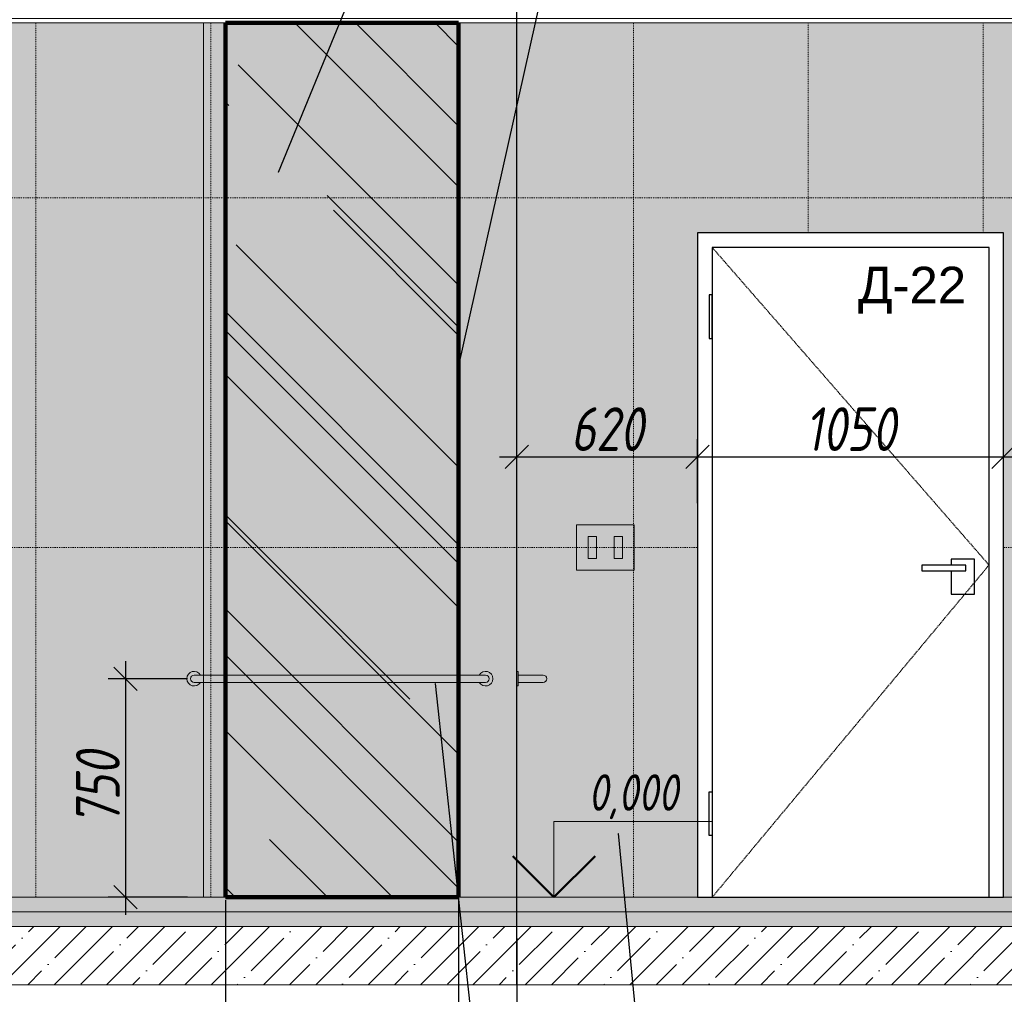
# Model space of a CAD drawing. Header units: millimetres. Extents: x -57162 to 485422, y -209335 to -9481.
# Tile 638 of 656: x 300181 to 303559, y -200119 to -196775. Entities that reach past the tile are written whole.
import ezdxf
from ezdxf import colors
from ezdxf.entities.mleader import LeaderData, LeaderLine
from ezdxf.enums import TextEntityAlignment as Align
from ezdxf.math import Vec2, Vec3

# ---------------------------------------------------------------- set-up
doc = ezdxf.new("R2010")
doc.units = ezdxf.units.MM
doc.linetypes.add('( Hidden )', pattern=[0.375, 0.25, -0.125])
doc.linetypes.add('DASHDOT', pattern=[25.4, 12.7, -6.35, 0, -6.35])
doc.layers.get('Defpoints').update_dxf_attribs({"color": 31})
for name, color, linetype, lineweight in [('01 Остекление', 152, 'Continuous', 5), ('A-DETL-GENF', 7, 'Continuous', 5), ('dim_pot', 128, 'Continuous', 9), ('meb', 26, 'Continuous', 15), ('Сантехнические приборы', 7, 'Continuous', 5)]:
    doc.layers.add(name, color=color, linetype=linetype, lineweight=lineweight)
doc.layers.add('dim_per', color=7, linetype='Continuous', lineweight=9, true_color=0x1c3800)
doc.layers.add('dim_razv', color=7, linetype='DASHDOT', lineweight=9, true_color=0x183018)
doc.styles.add('fl_iso paper', font='isocpeur.ttf', dxfattribs={"width": 0.8, "oblique": 10})
doc.styles.add('In tre', font='isocpeur.ttf', dxfattribs={"width": 0.8, "oblique": 10})
doc.styles.get("Standard").update_dxf_attribs({"font": 'arial.ttf'})
doc.dimstyles.new('In tre 1_50', dxfattribs={"dimtxt": 150, "dimasz": 80, "dimexe": 60, "dimexo": 10, "dimgap": 20, "dimtad": 1, "dimdec": 0, "dimrnd": 5, "dimzin": 0, "dimdsep": 46, "dimtxsty": 'fl_iso paper', "dimblk": 'OBLIQUE', "dimcen": 0, "dimdle": 60, "dimadec": 0, "dimazin": 0, "dimtfac": 1, "dimtdec": 0, "dimtofl": 0, "dimtmove": 1, "dimatfit": 1, "dimfxl": 40, "dimtolj": 1, "dimtzin": 0, "dimarcsym": 1})

# ---------------------------------------------------------------- blocks, each defined once
blk = doc.blocks.new('*U802')
at = {"layer": 'dim_razv', "color": 253, "ltscale": 0.3, "transparency": 33554687}
blk.add_lwpolyline([(0, -1500), (0, 1500)], dxfattribs=at)
blk = doc.blocks.new('*U803')
at = {"layer": 'dim_pot', "color": 0, "linetype": 'ByBlock', "lineweight": -2, "transparency": 16777216}
for p in [(0, 0), (600, 0)]:
    blk.add_blockref('*U802', p, dxfattribs=at)
blk = doc.blocks.new('_Oblique')
at = {"color": 0, "linetype": 'ByBlock', "lineweight": -2}
blk.add_line((-0.5, -0.5), (0.5, 0.5), dxfattribs=at)
blk = doc.blocks.new('*D833')
at = {"layer": 'Defpoints', "color": 0, "linetype": 'ByBlock', "transparency": 16777216}
for p in [(302506.3, -198274.9), (301886.3, -198468.2), (302506.3, -198444.4)]:
    blk.add_point(p, dxfattribs=at)
at = {"layer": 'dim_razv', "color": 0, "linetype": 'ByBlock', "lineweight": -2, "transparency": 16777216}
for p, q in [((301886.3, -198458.2), (301886.3, -198214.9)), ((302506.3, -198434.4), (302506.3, -198214.9)), ((301826.3, -198274.9), (302566.3, -198274.9))]:
    blk.add_line(p, q, dxfattribs=at)
at = {"layer": 'dim_razv', "color": 0, "linetype": 'ByBlock', "lineweight": -2, "transparency": 16777216, "xscale": 80, "yscale": 80, "zscale": 80, "rotation": 180}
blk.add_blockref('_Oblique', (301886.3, -198274.9), dxfattribs=at)
at = {"layer": 'dim_razv', "color": 0, "linetype": 'ByBlock', "lineweight": -2, "transparency": 16777216, "xscale": 80, "yscale": 80, "zscale": 80}
blk.add_blockref('_Oblique', (302506.3, -198274.9), dxfattribs=at)
at = {"layer": 'dim_razv', "color": 0, "linetype": 'ByBlock', "transparency": 16777216, "insert": (302196.3, -198179.9), "char_height": 150, "attachment_point": 5, "style": 'fl_iso paper'}
blk.add_mtext('\\A1;620', dxfattribs=at)
blk = doc.blocks.new('*D834')
at = {"layer": 'Defpoints', "color": 0, "linetype": 'ByBlock', "transparency": 16777216}
for p in [(303556.3, -198274.9), (302506.3, -198444.4), (303556.3, -198444.4)]:
    blk.add_point(p, dxfattribs=at)
at = {"layer": 'dim_razv', "color": 0, "linetype": 'ByBlock', "lineweight": -2, "transparency": 16777216}
for p, q in [((302506.3, -198434.4), (302506.3, -198214.9)), ((303556.3, -198434.4), (303556.3, -198214.9)), ((302446.3, -198274.9), (303616.3, -198274.9))]:
    blk.add_line(p, q, dxfattribs=at)
at = {"layer": 'dim_razv', "color": 0, "linetype": 'ByBlock', "lineweight": -2, "transparency": 16777216, "xscale": 80, "yscale": 80, "zscale": 80, "rotation": 180}
blk.add_blockref('_Oblique', (302506.3, -198274.9), dxfattribs=at)
at = {"layer": 'dim_razv', "color": 0, "linetype": 'ByBlock', "lineweight": -2, "transparency": 16777216, "xscale": 80, "yscale": 80, "zscale": 80}
blk.add_blockref('_Oblique', (303556.3, -198274.9), dxfattribs=at)
at = {"layer": 'dim_razv', "color": 0, "linetype": 'ByBlock', "transparency": 16777216, "insert": (303031.3, -198179.9), "char_height": 150, "attachment_point": 5, "style": 'fl_iso paper'}
blk.add_mtext('\\A1;1050', dxfattribs=at)
blk = doc.blocks.new('*D835')
at = {"layer": 'Defpoints', "color": 0, "linetype": 'ByBlock', "transparency": 16777216}
for p in [(304086.3, -198274.9), (303556.3, -198434.4), (304086.3, -198468.2)]:
    blk.add_point(p, dxfattribs=at)
at = {"layer": 'dim_razv', "color": 0, "linetype": 'ByBlock', "lineweight": -2, "transparency": 16777216}
for p, q in [((303556.3, -198424.4), (303556.3, -198214.9)), ((304086.3, -198458.2), (304086.3, -198214.9)), ((303496.3, -198274.9), (304146.3, -198274.9))]:
    blk.add_line(p, q, dxfattribs=at)
at = {"layer": 'dim_razv', "color": 0, "linetype": 'ByBlock', "lineweight": -2, "transparency": 16777216, "xscale": 80, "yscale": 80, "zscale": 80, "rotation": 180}
blk.add_blockref('_Oblique', (303556.3, -198274.9), dxfattribs=at)
at = {"layer": 'dim_razv', "color": 0, "linetype": 'ByBlock', "lineweight": -2, "transparency": 16777216, "xscale": 80, "yscale": 80, "zscale": 80}
blk.add_blockref('_Oblique', (304086.3, -198274.9), dxfattribs=at)
at = {"layer": 'dim_razv', "color": 0, "linetype": 'ByBlock', "transparency": 16777216, "insert": (303821.3, -198179.9), "char_height": 150, "attachment_point": 5, "style": 'fl_iso paper'}
blk.add_mtext('\\A1;530', dxfattribs=at)
blk = doc.blocks.new('*U1969')
for p, q in [((5, 10), (5, 15.19)), ((5, 15.19), (15.916, 15.19)), ((0, 10), (10, 10))]:
    blk.add_line(p, q)
at = {"lineweight": 50}
for q in [(2.172, 12.828), (7.828, 12.828)]:
    blk.add_line((5, 10), q, dxfattribs=at)
at = {"style": 'In tre', "oblique": 10, "width": 0.8}
blk.add_attdef('ВЫСОТА', text='', height=2.5, dxfattribs=at).set_placement((10.458, 15.19), align=Align.BOTTOM_CENTER)
blk = doc.blocks.new('*D1998')
at = {"layer": 'Defpoints', "color": 0, "linetype": 'ByBlock', "transparency": 16777216}
for p in [(300886.3, -199786.3), (301686.3, -199786.3), (301686.3, -200386.5)]:
    blk.add_point(p, dxfattribs=at)
at = {"layer": 'dim_razv', "color": 0, "linetype": 'ByBlock', "lineweight": -2, "transparency": 16777216}
for p, q in [((300886.3, -199796.3), (300886.3, -200446.5)), ((301686.3, -199796.3), (301686.3, -200446.5)), ((300826.3, -200386.5), (301746.3, -200386.5))]:
    blk.add_line(p, q, dxfattribs=at)
at = {"layer": 'dim_razv', "color": 0, "linetype": 'ByBlock', "lineweight": -2, "transparency": 16777216, "xscale": 80, "yscale": 80, "zscale": 80, "rotation": 180}
blk.add_blockref('_Oblique', (300886.3, -200386.5), dxfattribs=at)
at = {"layer": 'dim_razv', "color": 0, "linetype": 'ByBlock', "lineweight": -2, "transparency": 16777216, "xscale": 80, "yscale": 80, "zscale": 80}
blk.add_blockref('_Oblique', (301686.3, -200386.5), dxfattribs=at)
at = {"layer": 'dim_razv', "color": 0, "linetype": 'ByBlock', "transparency": 16777216, "insert": (301286.3, -200291.5), "char_height": 150, "attachment_point": 5, "style": 'fl_iso paper'}
blk.add_mtext('\\A1;800', dxfattribs=at)
blk = doc.blocks.new('*D1999')
at = {"layer": 'Defpoints', "color": 0, "linetype": 'ByBlock', "transparency": 16777216}
for p in [(301686.3, -199786.3), (301886.3, -199916.3), (301886.3, -200386.5)]:
    blk.add_point(p, dxfattribs=at)
at = {"layer": 'dim_razv', "color": 0, "linetype": 'ByBlock', "lineweight": -2, "transparency": 16777216}
for p, q in [((301686.3, -199796.3), (301686.3, -200446.5)), ((301886.3, -199926.3), (301886.3, -200446.5)), ((301786.3, -200386.5), (301576.1, -200606.5)), ((301686.3, -200386.5), (301606.3, -200386.5)), ((301686.3, -200386.5), (301886.3, -200386.5)), ((301886.3, -200386.5), (301966.3, -200386.5)), ((301576.1, -200606.5), (301281.6, -200606.5))]:
    blk.add_line(p, q, dxfattribs=at)
at = {"layer": 'dim_razv', "color": 0, "linetype": 'ByBlock', "lineweight": -2, "transparency": 16777216, "xscale": 80, "yscale": 80, "zscale": 80}
blk.add_blockref('_Oblique', (301686.3, -200386.5), dxfattribs=at)
at = {"layer": 'dim_razv', "color": 0, "linetype": 'ByBlock', "lineweight": -2, "transparency": 16777216, "xscale": 80, "yscale": 80, "zscale": 80, "rotation": 180}
blk.add_blockref('_Oblique', (301886.3, -200386.5), dxfattribs=at)
at = {"layer": 'dim_razv', "color": 0, "linetype": 'ByBlock', "transparency": 16777216, "insert": (301428.8, -200511.5), "char_height": 150, "attachment_point": 5, "style": 'fl_iso paper'}
blk.add_mtext('\\A1;200', dxfattribs=at)
blk = doc.blocks.new('*D2000')
at = {"layer": 'Defpoints', "color": 0, "linetype": 'ByBlock', "transparency": 16777216}
for p in [(300766.5, -199036.3), (300543.8, -199786.3), (300766.5, -199786.3)]:
    blk.add_point(p, dxfattribs=at)
at = {"layer": 'dim_razv', "color": 0, "linetype": 'ByBlock', "lineweight": -2, "transparency": 16777216}
for p, q in [((300543.8, -198976.3), (300543.8, -199846.3)), ((300756.5, -199036.3), (300483.8, -199036.3)), ((300756.5, -199786.3), (300483.8, -199786.3))]:
    blk.add_line(p, q, dxfattribs=at)
at = {"layer": 'dim_razv', "color": 0, "linetype": 'ByBlock', "lineweight": -2, "transparency": 16777216, "xscale": 80, "yscale": 80, "zscale": 80}
for p, rotation in [((300543.8, -199036.3), 90), ((300543.8, -199786.3), 270)]:
    blk.add_blockref('_Oblique', p, dxfattribs=dict(at, rotation=rotation))
at = {"layer": 'dim_razv', "color": 0, "linetype": 'ByBlock', "transparency": 16777216, "insert": (300448.8, -199411.3), "char_height": 150, "attachment_point": 5, "rotation": 90, "style": 'fl_iso paper'}
blk.add_mtext('\\A1;750', dxfattribs=at)

msp = doc.modelspace()

# ---------------------------------------------------------------- hatches: boundary and pattern name
at = {"layer": '01 Остекление', "linetype": 'ByBlock', "true_color": 0x7f7f7f, "transparency": 33554585}
h = msp.add_hatch(dxfattribs=at)
h.set_pattern_fill('AR-RROOF', color=8, scale=20, angle=-45, style=0)
h.set_pattern_definition([(315, (173520.57, 46689.5), (1149.4728, -431.0523), [7620, -1016, 2540, -508]), (315, (174177.9, 46391.34), (118.5394, 836.9599), [1524, -167.64, 3048, -381]), (315, (174005.5, 46815.2), (2108.56414, -1627.2224), [4064, -711.2, 2032, -508])])
h.paths.add_polyline_path([(300886.3, -196786.3), (301686.3, -196786.3), (301686.3, -199786.3), (300886.3, -199786.3)])
at = {"layer": 'A-DETL-GENF'}
h = msp.add_hatch(dxfattribs=at)
h.set_pattern_fill('AR-CONC', color=256, style=0)
h.set_pattern_definition([(50, (174577.1, -207627.55), (182.18467, -15.93909), [19.05, -209.55]), (355, (174577.1, -207627.55), (-35.24342, 191.05685), [15.24, -167.64058]), (100.45144, (174592.28, -207628.88), (146.94125, 175.11775), [16.19, -178.09024]), (46.1842, (174577.1, -207576.75), (271.07904, -42.04233), [28.575, -314.325]), (96.63556, (174599.68, -207580.25), (237.40413, 247.4261), [24.285, -267.1356]), (351.18415, (174577.1, -207576.75), (237.40413, 247.4261), [22.85997, -251.45973]), (21, (174602.5, -207589.45), (151.61439, -102.2652), [19.05, -209.55]), (326, (174602.5, -207589.45), (61.80203, 184.18797), [15.24, -167.64]), (71.45144, (174615.13, -207597.97), (213.41642, 81.92277), [16.19, -178.08994]), (37.5, (174577.094, -207627.55), (3.088603, 84.55504), [0, -165.608, 0, -170.18, 0, -168.275]), (7.5, (174577.09, -207627.55), (66.81966, 100.180575), [0, -97.028, 0, -161.798, 0, -64.135]), (327.5, (174520.45, -207627.55), (135.590595, -5.728744), [0, -63.5, 0, -198.12, 0, -262.89]), (317.5, (174495.05, -207627.55), (148.12918, 25.42649), [0, -82.55, 0, -131.572, 0, -186.69])])
h.paths.add_polyline_path([(294701.3, -199836.3), (304418.1, -199836.3), (304418.1, -199786.3), (294701.3, -199786.3)])
h = msp.add_hatch(dxfattribs=at)
h.set_pattern_fill('ANSI35', color=256, scale=10, style=0)
h.set_pattern_definition([(45, (174577.094, -207627.55), (-44.90128, 44.90128), []), (45, (174621.995, -207627.55), (-44.90128, 44.90128), [79.375, -15.875, 0, -15.875])])
h.paths.add_polyline_path([(304418.1, -199886.3), (294701.3, -199886.3), (294701.3, -199836.3), (304418.1, -199836.3)])
h = msp.add_hatch(dxfattribs=at)
h.set_pattern_fill('ANSI35', color=256, scale=20, style=0)
h.set_pattern_definition([(45, (174577.1, -207627.55), (-89.80256, 89.80256), []), (45, (174666.9, -207627.55), (-89.80256, 89.80256), [158.75, -31.75, 0, -31.75])])
h.paths.add_polyline_path([(294701.3, -200086.3), (304418.1, -200086.3), (304418.1, -199886.3), (294701.3, -199886.3)])
at = {"layer": 'dim_razv', "true_color": 0xffffff, "transparency": 33554687}
h = msp.add_hatch(dxfattribs=at)
h.set_pattern_fill('AR-SAND', scale=3, angle=315)
h.set_pattern_definition([(352.5, (120932.77, 10341.21), (100.426047, 107.214405), [0, -115.824, 0, -129.54, 0, -123.825]), (322.5, (120932.77, 10341.21), (247.41986, 56.70328), [0, -62.484, 0, -104.394, 0, -40.005]), (282.5, (120866.5, 10407.49), (168.099694, -167.48995), [0, -38.1, 0, -137.16, 0, -179.07]), (272.5, (120866.5, 10407.49), (209.26523, -114.68433), [0, -19.05, 0, -89.916, 0, -102.87])])
h.paths.add_polyline_path([(299636.3, -199786.3), (299636.3, -196786.3), (295186.3, -196786.3), (295186.3, -199786.3)])
h.paths.add_polyline_path([(299636.3, -198636.3), (299836.3, -198636.3), (299836.3, -199786.3), (302506.3, -199786.3), (302506.3, -197506.3), (303556.3, -197506.3), (303556.3, -199786.3), (304086.3, -199786.3), (304086.3, -196786.3), (299636.3, -196786.3)])

# ---------------------------------------------------------------- linework, layer by layer
at = {"lineweight": 30}
msp.add_lwpolyline([(301886.3, -200086.3), (301886.3, -194436.3)], dxfattribs=at)
at = {"lineweight": 13}
for points in [[(299836.3, -196786.3), (304086.3, -196786.3), (304086.3, -196771.3), (299836.3, -196771.3)], [(299836.3, -196786.3), (301886.3, -196786.3), (301886.3, -199786.3), (299636.3, -199786.3), (299636.3, -196786.3), (299756.3, -196786.3)]]:
    msp.add_lwpolyline(points, dxfattribs=at)
for points in [[(300886.3, -196786.3), (301686.3, -196786.3), (301686.3, -199786.3), (300886.3, -199786.3)], [(301886.3, -199786.3), (304086.3, -199786.3), (304086.3, -196786.3), (301886.3, -196786.3)], [(302506.3, -197506.3), (303556.3, -197506.3), (303556.3, -199786.3), (302506.3, -199786.3)], [(302506.3, -197506.3), (303556.3, -197506.3), (303556.3, -199786.3), (302506.3, -199786.3)], [(294701.3, -199836.3), (304418.1, -199836.3), (304418.1, -199786.3), (294701.3, -199786.3)], [(304418.1, -199886.3), (294701.3, -199886.3), (294701.3, -199836.3), (304418.1, -199836.3)], [(294701.3, -200086.3), (304418.1, -200086.3), (304418.1, -199886.3), (294701.3, -199886.3)]]:
    msp.add_lwpolyline(points, close=True, dxfattribs=at)
at = {"linetype": 'ByBlock'}
for points in [[(303556.3, -197506.3), (302506.3, -197506.3), (302506.3, -199786.3), (303556.3, -199786.3)], [(303506.3, -197556.3), (302556.3, -197556.3), (302556.3, -199786.3), (303506.3, -199786.3)], [(302556.3, -197718.7), (302546.3, -197718.7), (302546.3, -197868.7), (302556.3, -197868.7)], [(303426.3, -198646.3), (303276.3, -198646.3), (303276.3, -198666.3), (303426.3, -198666.3)], [(302556.3, -199574), (302546.3, -199574), (302546.3, -199424), (302556.3, -199424)]]:
    msp.add_lwpolyline(points, close=True, dxfattribs=at)
at = {"color": 253, "linetype": '( Hidden )', "lineweight": 13, "ltscale": 15}
msp.add_lwpolyline([(302556.3, -197556.3), (303506.3, -198646.3), (302556.3, -199786.3)], dxfattribs=at)
at = {"linetype": 'ByBlock'}
msp.add_lwpolyline([(303376.3, -198666.3), (303376.3, -198746.3), (303456.3, -198746.3), (303456.3, -198626.3), (303376.3, -198626.3), (303376.3, -198646.3)], dxfattribs=at)
at = {"layer": 'dim_razv', "color": 40, "linetype": '( Hidden )', "ltscale": 15, "true_color": 0xffc824, "const_width": 15}
for points in [[(300886.3, -196786.3), (301686.3, -196786.3)], [(300886.3, -196786.3), (300886.3, -199786.3)], [(301686.3, -196786.3), (301686.3, -199786.3)], [(300886.3, -199786.3), (301686.3, -199786.3)]]:
    msp.add_lwpolyline(points, dxfattribs=at)
at = {"layer": 'dim_razv', "linetype": 'ByBlock'}
msp.add_lwpolyline([(299756.3, -196786.3), (304086.3, -196786.3), (304086.3, -199786.3), (303556.3, -199786.3), (303556.3, -197506.3), (302506.3, -197506.3), (302506.3, -199786.3), (295186.3, -199786.3), (295186.3, -196786.3), (299756.3, -196786.3)], dxfattribs=at)
at = {"layer": 'dim_razv', "color": 9, "linetype": 'Continuous', "ltscale": 0.3, "true_color": 0xbababa, "transparency": 33554687}
msp.add_lwpolyline([(300811.4, -199786.3), (300811.4, -196786.3)], dxfattribs=at)
at = {"layer": 'dim_razv', "color": 253, "ltscale": 0.3, "transparency": 33554687}
for points in [[(302286.3, -199786.3), (302286.3, -196786.3)], [(302886.3, -197506.3), (302886.3, -196786.3)], [(303486.3, -197506.3), (303486.3, -196786.3)], [(299636.3, -197386.3), (304086.3, -197386.3)], [(299636.3, -198586.3), (302506.3, -198586.3)], [(303556.3, -198586.3), (304086.3, -198586.3)]]:
    msp.add_lwpolyline(points, dxfattribs=at)
at = {"layer": 'meb', "color": 94, "true_color": 0x009e00}
msp.add_lwpolyline([(301886.3, -199799.8), (301886.3, -201104)], dxfattribs=at)
at = {"layer": 'Сантехнические приборы', "lineweight": 0}
for p, q in [((300779, -199023.8), (301779, -199023.8)), ((301891.3, -199011.3), (301886.3, -199011.3)), ((301886.3, -199061.3), (301886.3, -199011.3)), ((301891.3, -199036.3), (301891.3, -199011.3)), ((301891.3, -199023.8), (301916.3, -199023.8)), ((301891.3, -199036.3), (301891.3, -199061.3)), ((300779, -199048.8), (301779, -199048.8)), ((301891.3, -199061.3), (301886.3, -199061.3))]:
    msp.add_line(p, q, dxfattribs=at)
for points in [[(302288.2, -198508.3), (302288.2, -198664.3), (302091.2, -198664.3), (302091.2, -198508.3)], [(302131.2, -198548.3), (302159.6, -198548.3), (302159.6, -198624.3), (302131.2, -198624.3)], [(302248.2, -198548.3), (302219.8, -198548.3), (302219.8, -198624.3), (302248.2, -198624.3)]]:
    msp.add_lwpolyline(points, close=True, dxfattribs=at)
for points in [[(301891.3, -199023.8), (301976.3, -199023.8)], [(301891.3, -199048.8), (301976.3, -199048.8)]]:
    msp.add_lwpolyline(points, dxfattribs=at)
for centre, radius, start, end in [((300779, -199036.3), 25, 30, 330), ((300779, -199036.3), 12.5, 90, 270), ((301779, -199036.3), 25, 210, 150), ((301779, -199036.3), 12.5, 270, 90), ((301976.3, -199036.3), 12.5, 270.0244, 90.0237)]:
    msp.add_arc(centre, radius, start, end, dxfattribs=at)

# ---------------------------------------------------------------- block references
at = {"layer": 'dim_pot', "linetype": 'ByBlock'}
msp.add_blockref('*U803', (300236.3, -198286.3), dxfattribs=at)
at = {"layer": 'dim_razv', "linetype": 'ByBlock', "xscale": 50, "yscale": 50, "zscale": 50}
msp.add_blockref('*U1969', (301763.4, -200286.3), dxfattribs=at).add_auto_attribs({'ВЫСОТА': '0,000'})

# ---------------------------------------------------------------- texts
at = {"linetype": 'ByBlock', "insert": (303242.3, -197703.4), "char_height": 125, "attachment_point": 5}
msp.add_mtext_dynamic_manual_height_columns('Д-22', width=726.14, gutter_width=12.5, heights=[0], dxfattribs=at)

# ---------------------------------------------------------------- dimensions: what is measured, and where the dimension line sits
at = {"layer": 'dim_razv', "linetype": 'ByBlock'}
for base, p1, p2, picture, middle in [((302506.3, -198274.9), (301886.3, -198468.2), (302506.3, -198444.4), '*D833', (302196.3, -198179.9)), ((303556.3, -198274.9), (302506.3, -198444.4), (303556.3, -198444.4), '*D834', (303031.3, -198179.9)), ((304086.3, -198274.9), (303556.3, -198434.4), (304086.3, -198468.2), '*D835', (303821.3, -198179.9)), ((301686.3, -200386.5), (300886.3, -199786.3), (301686.3, -199786.3), '*D1998', (301286.3, -200291.5))]:
    dim = msp.add_linear_dim(base=base, p1=p1, p2=p2, dimstyle='In tre 1_50', dxfattribs=at)
    dim.commit()
    dim.dimension.update_dxf_attribs({"geometry": picture, "text_midpoint": middle})
dim = msp.add_linear_dim(base=(300543.8, -199786.3), p1=(300766.5, -199036.3), p2=(300766.5, -199786.3), angle=90, dimstyle='In tre 1_50', dxfattribs=at)
dim.commit()
dim.dimension.update_dxf_attribs({"geometry": '*D2000', "text_midpoint": (300448.8, -199411.3)})
dim = msp.add_linear_dim(base=(301886.3, -200386.5), p1=(301686.3, -199786.3), p2=(301886.3, -199916.3), dimstyle='In tre 1_50', dxfattribs=at)
dim.commit()
dim.dimension.update_dxf_attribs({"geometry": '*D1999', "text_midpoint": (301556.1, -200606.5), "dimtype": 160})

# ---------------------------------------------------------------- leaders
at = {"layer": 'dim_per', "linetype": 'ByBlock'}
ml = msp.add_multileader_mtext('Standard', dxfattribs=at)
ml.set_content('Зеркало на стене, установить заподлицо с плиткой', color=256, style='fl_iso paper')
ml.set_leader_properties()
ml.build(insert=Vec2(0, 0))
ml.multileader.update_dxf_attribs({"text_left_attachment_type": 6, "text_right_attachment_type": 6, "dogleg_length": 252.8})
ctx = ml.context
ctx.base_point, ctx.char_height, ctx.plane_origin = Vec3(302009.2, -195088.8), 140, Vec3(305436, -199111.5)
ctx.left_attachment, ctx.right_attachment = 6, 6
notes = []
notes.append((ctx, [(1, (1, 1, 0), (301973.7, -195088.8), (1, 0), 35.5, [(0, [(301067.5, -197301.6)], 0, [])])]))
ctx.mtext.insert, ctx.mtext.width, ctx.mtext.flow_direction = Vec3(302011.2, -194920.8), 2376.761, 5
ml = msp.add_multileader_mtext('Standard', dxfattribs=at)
ml.set_content('Крючок-держатель', color=256, style='fl_iso paper')
ml.set_leader_properties()
ml.build(insert=Vec2(0, 0))
ml.multileader.update_dxf_attribs({"text_left_attachment_type": 6, "text_right_attachment_type": 6, "dogleg_length": 35.5})
ctx = ml.context
ctx.base_point, ctx.char_height, ctx.plane_origin = Vec3(297600.4, -195447.9), 140, Vec3(305865.5, -200157)
ctx.left_attachment, ctx.right_attachment = 6, 6
notes.append((ctx, [(1, (1, 1, 0), (297564.9, -195447.9), (1, 0), 35.5, [(0, [(297821.3, -198663.9)], 0, [])])]))
ctx.mtext.insert, ctx.mtext.width, ctx.mtext.flow_direction = Vec3(297602.4, -195265.9), 3416.231, 5
ml = msp.add_multileader_mtext('Standard', dxfattribs=at)
ml.set_content('Поручень-опора регулируемая \\Pс подушкой для спины', color=256, style='fl_iso paper')
ml.set_leader_properties()
ml.build(insert=Vec2(0, 0))
ml.multileader.update_dxf_attribs({"text_left_attachment_type": 6, "text_right_attachment_type": 6, "dogleg_length": 35.5})
ctx = ml.context
ctx.base_point, ctx.char_height, ctx.plane_origin = Vec3(299984.1, -195454.3), 140, Vec3(303251.8, -198896.5)
ctx.left_attachment, ctx.right_attachment = 6, 6
notes.append((ctx, [(1, (1, 1, 0), (299948.6, -195454.3), (1, 0), 35.5, [(0, [(299213.8, -198915.5)], 0, [])])]))
ctx.mtext.insert, ctx.mtext.width, ctx.mtext.flow_direction = Vec3(299986.1, -195272.3), 3416.231, 5
ml = msp.add_multileader_mtext('Standard', dxfattribs=at)
ml.set_content('Контурная подсветка зеркала', color=256, style='fl_iso paper')
ml.set_leader_properties()
ml.build(insert=Vec2(0, 0))
ml.multileader.update_dxf_attribs({"text_left_attachment_type": 6, "text_right_attachment_type": 6, "dogleg_length": 252.8})
ctx = ml.context
ctx.base_point, ctx.char_height, ctx.plane_origin = Vec3(302146.8, -196232.9), 140, Vec3(307425.7, -199598.9)
ctx.left_attachment, ctx.right_attachment = 6, 6
notes.append((ctx, [(1, (1, 1, 0), (302073.5, -196232.9), (1, 0), 73.3, [(0, [(301686.3, -197965.2)], 0, [])])]))
ctx.mtext.insert, ctx.mtext.width, ctx.mtext.flow_direction = Vec3(302148.8, -196050.9), 2182.686, 5
ml = msp.add_multileader_mtext('Standard', dxfattribs=at)
ml.set_content('Поручень пристенный 1000 мм, \\Pнержавеющая сталь %%C32мм', color=256, style='fl_iso paper')
ml.set_leader_properties()
ml.build(insert=Vec2(0, 0))
ml.multileader.update_dxf_attribs({"text_left_attachment_type": 6, "text_right_attachment_type": 6, "dogleg_length": 252.8})
ctx = ml.context
ctx.base_point, ctx.char_height, ctx.plane_origin = Vec3(301953.5, -201859.5), 140, Vec3(308416.8, -204283.9)
ctx.left_attachment, ctx.right_attachment = 6, 6
notes.append((ctx, [(1, (1, 1, 0), (301909.6, -201859.5), (1, 0), 44, [(0, [(301605.4, -199048.8)], 0, [])])]))
ctx.mtext.insert, ctx.mtext.width, ctx.mtext.flow_direction = Vec3(301955.5, -201677.5), 3416.231, 5
ml = msp.add_multileader_mtext('Standard', dxfattribs=at)
ml.set_content('Поручень откидной для унитаза, \\Pнержавеющая сталь %%C32мм', color=256, style='fl_iso paper')
ml.set_leader_properties()
ml.build(insert=Vec2(0, 0))
ml.multileader.update_dxf_attribs({"text_left_attachment_type": 6, "text_right_attachment_type": 6, "dogleg_length": 252.8})
ctx = ml.context
ctx.base_point, ctx.char_height, ctx.plane_origin = Vec3(299397.8, -201832), 140, Vec3(305861, -204256.4)
ctx.left_attachment, ctx.right_attachment = 6, 6
notes.append((ctx, [(1, (1, 1, 0), (299353.8, -201832), (1, 0), 44, [(1, [(299348.8, -199239.4), (298636.3, -199239.4)], 0, [])])]))
ctx.mtext.insert, ctx.mtext.width, ctx.mtext.flow_direction = Vec3(299399.8, -201650), 3416.231, 5
ml = msp.add_multileader_mtext('Standard', dxfattribs=at)
ml.set_content('ГКЛ обшивка \\Pпо каркасу, \\PН=1150 мм ', color=256, style='fl_iso paper')
ml.set_leader_properties()
ml.build(insert=Vec2(0, 0))
ml.multileader.update_dxf_attribs({"text_left_attachment_type": 6, "text_right_attachment_type": 6, "dogleg_length": 252.8})
ctx = ml.context
ctx.base_point, ctx.char_height, ctx.plane_origin = Vec3(300362.4, -201085.1), 140, Vec3(299377.1, -199116.3)
ctx.left_attachment, ctx.right_attachment, ctx.text_align_type = 6, 6, 2
notes.append((ctx, [(0, (1, 1, 0), (300277.8, -201085.1), (1, 0), 84.6, [(0, [(299796.8, -199535.1)], 0, [])])]))
ctx.mtext.insert, ctx.mtext.alignment, ctx.mtext.flow_direction = Vec3(301273.9, -200917.1), 3, 5
ml = msp.add_multileader_mtext('Standard', dxfattribs=at)
ml.set_content('Отделка стен - плитка керамогранитная\\Pрисунок под камень, размер - 600 х1200мм', color=256, style='fl_iso paper')
ml.set_leader_properties()
ml.build(insert=Vec2(0, 0))
ml.multileader.update_dxf_attribs({"text_left_attachment_type": 6, "text_right_attachment_type": 6, "dogleg_length": 252.8})
ctx = ml.context
ctx.base_point, ctx.char_height, ctx.plane_origin = Vec3(302455.5, -201352.3), 140, Vec3(305362.9, -204536)
ctx.left_attachment, ctx.right_attachment, ctx.text_align_type = 6, 6, 2
notes.append((ctx, [(0, (1, 1, 0), (302405.2, -201352.3), (1, 0), 50.3, [(0, [(302233.2, -199563.5)], 0, [])])]))
ctx.mtext.insert, ctx.mtext.alignment, ctx.mtext.flow_direction = Vec3(305628.5, -201170.3), 3, 5
ml = msp.add_multileader_mtext('Standard', dxfattribs=at)
ml.set_content('Отверстие 3, \\Pразмер 120х120(Н)мм, \\Pдля коммуникаций ВК', color=256, style='fl_iso paper')
ml.set_leader_properties()
ml.build(insert=Vec2(0, 0))
ml.multileader.update_dxf_attribs({"text_left_attachment_type": 6, "text_right_attachment_type": 6, "dogleg_length": 252.8})
ctx = ml.context
ctx.base_point, ctx.char_height, ctx.plane_origin = Vec3(297414, -201827.7), 140, Vec3(300595, -199080.8)
ctx.left_attachment, ctx.right_attachment = 6, 6
notes.append((ctx, [(1, (1, 1, 0), (297319.1, -201827.7), (1, 0), 94.9, [(0, [(297376.3, -199716.3)], 0, [])])]))
ctx.mtext.insert, ctx.mtext.width, ctx.mtext.flow_direction = Vec3(297416, -201645.7), 3009.121, 5
for ctx, leaders in notes:
    for number, flags, end, landing, length, lines in leaders:
        leader = LeaderData()
        leader.index, (leader.has_last_leader_line, leader.has_dogleg_vector, leader.attachment_direction) = number, flags
        leader.last_leader_point, leader.dogleg_vector, leader.dogleg_length = Vec3(end), Vec3(landing), length
        for number, points, colour, breaks in lines:
            line = LeaderLine()
            line.index, line.vertices, line.color, line.breaks = number, Vec3.list(points), colors.encode_raw_color(colour), breaks
            leader.lines.append(line)
        ctx.leaders.append(leader)

doc.saveas('drawing.dxf')
